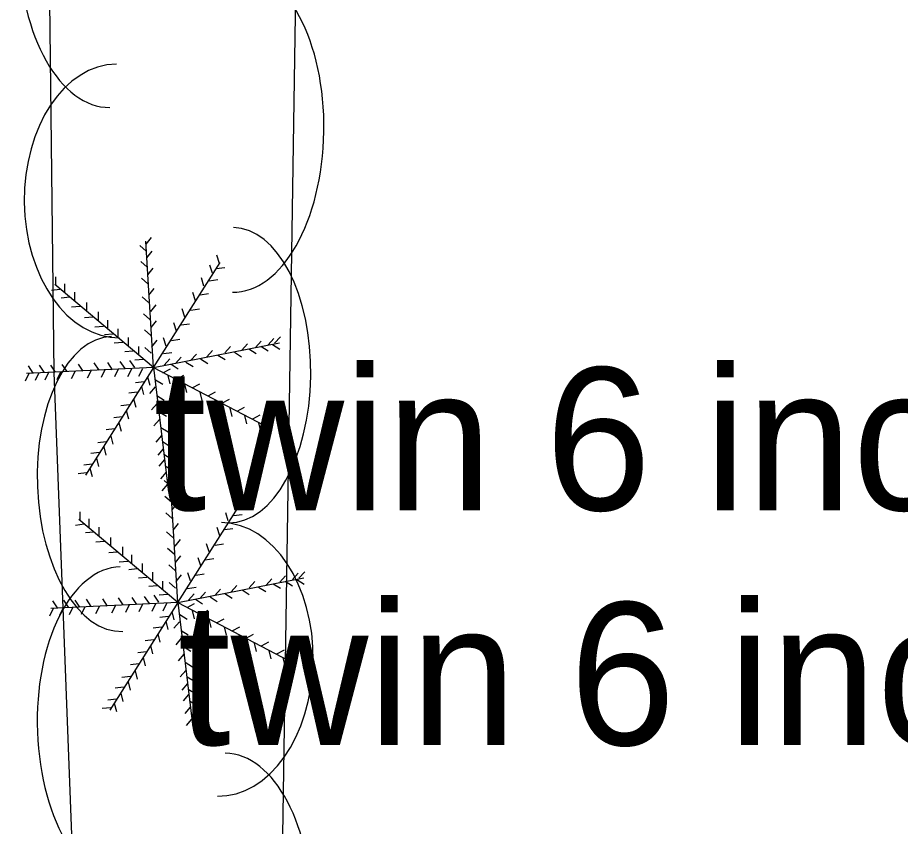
# Model space of a CAD drawing. Extents: x 1802180 to 1804859, y 572524 to 575172.
# Drawn here: x 1803790.5 to 1803821.48, y 573997.7 to 574026.06 of the extents above; entities that cross this region are included whole.
import ezdxf

# ---------------------------------------------------------------- set-up
doc = ezdxf.new("R2010")
doc.units = 0
doc.layers.add('S_TREE', color=7, linetype='Continuous')
doc.layers.add('S_TREE_ANNOT', color=7, linetype='Continuous')

msp = doc.modelspace()

# ---------------------------------------------------------------- linework, layer by layer
at = {"layer": 'S_TREE'}
for p, q in [((1803795.009, 574018.115), (1803795.197, 574018.348)), ((1803795.012, 574017.868), (1803794.788, 574018.067)), ((1803795.267, 574013.787), (1803794.999, 574018.223)), ((1803795.038, 574017.637), (1803795.227, 574017.871)), ((1803797.583, 574017.439), (1803797.494, 574017.726)), ((1803795.045, 574017.304), (1803794.82, 574017.503)), ((1803795.267, 574013.787), (1803797.609, 574017.471)), ((1803797.338, 574017.097), (1803797.249, 574017.384)), ((1803795.07, 574017.037), (1803795.259, 574017.271)), ((1803797.474, 574017.259), (1803797.77, 574017.303)), ((1803791.841, 574016.671), (1803791.841, 574016.971)), ((1803795.074, 574016.73), (1803794.849, 574016.928)), ((1803797.041, 574016.646), (1803796.952, 574016.932)), ((1803797.228, 574016.833), (1803797.525, 574016.877)), ((1803791.983, 574016.53), (1803791.686, 574016.489)), ((1803795.267, 574013.787), (1803791.803, 574016.697)), ((1803792.157, 574016.42), (1803792.157, 574016.72)), ((1803795.109, 574016.328), (1803795.297, 574016.561)), ((1803792.332, 574016.252), (1803792.033, 574016.228)), ((1803792.512, 574016.13), (1803792.512, 574016.43)), ((1803795.099, 574016.071), (1803794.875, 574016.27)), ((1803796.745, 574016.13), (1803796.655, 574016.416)), ((1803796.906, 574016.342), (1803797.203, 574016.386)), ((1803792.693, 574015.93), (1803792.394, 574015.905)), ((1803792.925, 574015.768), (1803792.925, 574016.068)), ((1803795.174, 574015.76), (1803795.362, 574015.993)), ((1803796.37, 574015.562), (1803796.281, 574015.848)), ((1803796.583, 574015.8), (1803796.88, 574015.844)), ((1803793.151, 574015.555), (1803792.852, 574015.531)), ((1803793.338, 574015.439), (1803793.338, 574015.739)), ((1803795.138, 574015.478), (1803794.914, 574015.677)), ((1803793.512, 574015.226), (1803793.213, 574015.202)), ((1803793.661, 574015.155), (1803793.661, 574015.455)), ((1803795.187, 574015.192), (1803795.375, 574015.426)), ((1803796.074, 574015.071), (1803795.984, 574015.358)), ((1803796.235, 574015.284), (1803796.532, 574015.328)), ((1803793.848, 574014.962), (1803793.549, 574014.938)), ((1803794.028, 574014.852), (1803794.028, 574015.152)), ((1803795.177, 574014.91), (1803794.952, 574015.109)), ((1803794.19, 574014.665), (1803793.891, 574014.641)), ((1803794.396, 574014.549), (1803794.396, 574014.849)), ((1803795.212, 574014.521), (1803795.401, 574014.755)), ((1803795.267, 574013.787), (1803799.688, 574014.654)), ((1803795.712, 574014.542), (1803795.623, 574014.829)), ((1803795.899, 574014.742), (1803796.196, 574014.786)), ((1803798.366, 574014.395), (1803798.568, 574014.617)), ((1803798.85, 574014.498), (1803799.052, 574014.72)), ((1803799.295, 574014.589), (1803799.497, 574014.811)), ((1803799.448, 574014.594), (1803799.701, 574014.433)), ((1803799.521, 574014.64), (1803799.723, 574014.862)), ((1803794.557, 574014.368), (1803794.258, 574014.344)), ((1803794.751, 574014.233), (1803794.751, 574014.533)), ((1803795.19, 574014.291), (1803794.965, 574014.49)), ((1803795.616, 574014.278), (1803795.912, 574014.322)), ((1803797.14, 574014.163), (1803797.342, 574014.385)), ((1803797.773, 574014.305), (1803797.974, 574014.527)), ((1803798.106, 574014.329), (1803798.359, 574014.169)), ((1803798.616, 574014.446), (1803798.869, 574014.285)), ((1803799.041, 574014.536), (1803799.295, 574014.375)), ((1803794.274, 574013.753), (1803794.105, 574014.001)), ((1803794.609, 574013.792), (1803794.441, 574014.04)), ((1803794.919, 574014.071), (1803794.62, 574014.047)), ((1803795.644, 574013.873), (1803795.845, 574014.095)), ((1803796.044, 574013.931), (1803796.245, 574014.153)), ((1803796.403, 574013.981), (1803796.656, 574013.821)), ((1803796.573, 574014.034), (1803796.774, 574014.256)), ((1803796.919, 574014.097), (1803797.172, 574013.937)), ((1803797.525, 574014.226), (1803797.779, 574014.066)), ((1803795.267, 574013.787), (1803790.815, 574013.576)), ((1803791.048, 574013.598), (1803790.88, 574013.847)), ((1803791.435, 574013.624), (1803791.267, 574013.872)), ((1803791.835, 574013.624), (1803791.667, 574013.872)), ((1803792.235, 574013.65), (1803792.067, 574013.898)), ((1803792.803, 574013.663), (1803792.634, 574013.911)), ((1803795.267, 574013.787), (1803792.886, 574010.013)), ((1803793.08, 574013.684), (1803792.946, 574013.416)), ((1803793.358, 574013.702), (1803793.189, 574013.95)), ((1803793.564, 574013.704), (1803793.43, 574013.435)), ((1803793.835, 574013.714), (1803793.667, 574013.963)), ((1803794.035, 574013.729), (1803793.901, 574013.461)), ((1803794.493, 574013.736), (1803794.359, 574013.468)), ((1803794.88, 574013.749), (1803794.746, 574013.48)), ((1803795.267, 574013.787), (1803799.183, 574011.742)), ((1803795.267, 574013.787), (1803795.798, 574009.415)), ((1803795.596, 574013.607), (1803795.862, 574013.747)), ((1803795.886, 574013.904), (1803796.14, 574013.743)), ((1803790.899, 574013.575), (1803790.765, 574013.306)), ((1803791.248, 574013.6), (1803791.114, 574013.332)), ((1803791.59, 574013.62), (1803791.455, 574013.351)), ((1803792.009, 574013.633), (1803791.875, 574013.364)), ((1803792.519, 574013.659), (1803792.385, 574013.39)), ((1803795.061, 574013.465), (1803795.136, 574013.175)), ((1803795.345, 574013.362), (1803795.601, 574013.206)), ((1803795.777, 574013.51), (1803795.848, 574013.219)), ((1803796.074, 574013.381), (1803796.339, 574013.521)), ((1803794.938, 574013.291), (1803794.64, 574013.257)), ((1803794.848, 574013.129), (1803794.923, 574012.839)), ((1803795.329, 574013.112), (1803795.133, 574012.884)), ((1803796.357, 574013.207), (1803796.428, 574012.915)), ((1803796.628, 574013.078), (1803796.894, 574013.218)), ((1803794.699, 574012.923), (1803794.401, 574012.889)), ((1803795.383, 574012.807), (1803795.64, 574012.651)), ((1803796.893, 574012.929), (1803796.964, 574012.638)), ((1803797.183, 574012.794), (1803797.449, 574012.934)), ((1803794.422, 574012.478), (1803794.124, 574012.444)), ((1803794.57, 574012.691), (1803794.646, 574012.4)), ((1803795.393, 574012.531), (1803795.197, 574012.304)), ((1803797.416, 574012.658), (1803797.486, 574012.367)), ((1803797.667, 574012.536), (1803797.933, 574012.676)), ((1803794.312, 574012.278), (1803794.388, 574011.988)), ((1803795.467, 574012.239), (1803795.723, 574012.083)), ((1803797.951, 574012.362), (1803798.022, 574012.07)), ((1803798.203, 574012.265), (1803798.468, 574012.405)), ((1803798.751, 574011.988), (1803799.016, 574012.127)), ((1803794.17, 574012.058), (1803793.872, 574012.025)), ((1803794.054, 574011.852), (1803794.13, 574011.562)), ((1803795.477, 574011.97), (1803795.281, 574011.742)), ((1803798.467, 574012.104), (1803798.538, 574011.812)), ((1803798.957, 574011.852), (1803799.028, 574011.561)), ((1803799.145, 574011.781), (1803799.41, 574011.921)), ((1803793.906, 574011.639), (1803793.608, 574011.605)), ((1803795.532, 574011.691), (1803795.788, 574011.535)), ((1803793.609, 574011.188), (1803793.311, 574011.154)), ((1803793.77, 574011.388), (1803793.846, 574011.097)), ((1803795.548, 574011.402), (1803795.352, 574011.175)), ((1803793.525, 574011.007), (1803793.601, 574010.717)), ((1803795.613, 574010.944), (1803795.417, 574010.717)), ((1803795.603, 574011.181), (1803795.859, 574011.025)), ((1803793.37, 574010.813), (1803793.072, 574010.779)), ((1803793.267, 574010.607), (1803793.343, 574010.317)), ((1803795.635, 574010.749), (1803795.891, 574010.593)), ((1803793.119, 574010.4), (1803792.821, 574010.367)), ((1803793.041, 574010.258), (1803793.117, 574009.968)), ((1803795.651, 574010.563), (1803795.455, 574010.336)), ((1803795.68, 574010.342), (1803795.936, 574010.186)), ((1803792.919, 574010.097), (1803792.621, 574010.063)), ((1803795.709, 574010.118), (1803795.513, 574009.891)), ((1803796.119, 574005.551), (1803795.85, 574009.987)), ((1803795.86, 574009.879), (1803796.049, 574010.112)), ((1803795.755, 574009.699), (1803795.559, 574009.471)), ((1803795.864, 574009.632), (1803795.639, 574009.831)), ((1803795.745, 574009.878), (1803796.001, 574009.722)), ((1803795.783, 574009.536), (1803796.04, 574009.38)), ((1803795.889, 574009.401), (1803796.078, 574009.635)), ((1803798.435, 574009.203), (1803798.345, 574009.489)), ((1803795.896, 574009.067), (1803795.671, 574009.266)), ((1803795.922, 574008.801), (1803796.11, 574009.035)), ((1803796.119, 574005.551), (1803798.46, 574009.235)), ((1803798.189, 574008.861), (1803798.1, 574009.147)), ((1803798.325, 574009.022), (1803798.622, 574009.066)), ((1803792.693, 574008.435), (1803792.693, 574008.735)), ((1803796.119, 574005.551), (1803792.654, 574008.461)), ((1803793.009, 574008.184), (1803793.009, 574008.484)), ((1803795.925, 574008.493), (1803795.7, 574008.692)), ((1803797.893, 574008.409), (1803797.803, 574008.696)), ((1803798.08, 574008.596), (1803798.377, 574008.64)), ((1803792.835, 574008.293), (1803792.537, 574008.253)), ((1803793.364, 574007.893), (1803793.364, 574008.193)), ((1803795.96, 574008.091), (1803796.149, 574008.325)), ((1803797.596, 574007.893), (1803797.507, 574008.18)), ((1803797.757, 574008.106), (1803798.054, 574008.15)), ((1803793.183, 574008.016), (1803792.884, 574007.992)), ((1803793.777, 574007.532), (1803793.777, 574007.832)), ((1803795.951, 574007.835), (1803795.726, 574008.034)), ((1803793.544, 574007.693), (1803793.245, 574007.669)), ((1803794.189, 574007.203), (1803794.189, 574007.503)), ((1803796.025, 574007.524), (1803796.213, 574007.757)), ((1803797.222, 574007.325), (1803797.133, 574007.612)), ((1803797.435, 574007.564), (1803797.731, 574007.608)), ((1803794.002, 574007.319), (1803793.703, 574007.295)), ((1803794.512, 574006.919), (1803794.512, 574007.219)), ((1803795.989, 574007.242), (1803795.765, 574007.44)), ((1803796.038, 574006.956), (1803796.226, 574007.189)), ((1803794.364, 574006.99), (1803794.065, 574006.966)), ((1803794.88, 574006.616), (1803794.88, 574006.916)), ((1803796.028, 574006.674), (1803795.804, 574006.873)), ((1803796.925, 574006.835), (1803796.836, 574007.122)), ((1803797.086, 574007.048), (1803797.383, 574007.092)), ((1803794.699, 574006.725), (1803794.4, 574006.701)), ((1803795.248, 574006.313), (1803795.248, 574006.613)), ((1803796.564, 574006.306), (1803796.474, 574006.592)), ((1803796.751, 574006.506), (1803797.048, 574006.55)), ((1803800.147, 574006.352), (1803800.348, 574006.574)), ((1803800.372, 574006.404), (1803800.574, 574006.626)), ((1803795.041, 574006.429), (1803794.742, 574006.404)), ((1803795.602, 574005.996), (1803795.602, 574006.296)), ((1803796.041, 574006.054), (1803795.816, 574006.253)), ((1803796.064, 574006.285), (1803796.252, 574006.518)), ((1803796.119, 574005.551), (1803800.539, 574006.418)), ((1803798.624, 574006.068), (1803798.826, 574006.29)), ((1803799.218, 574006.159), (1803799.419, 574006.381)), ((1803799.701, 574006.262), (1803799.903, 574006.484)), ((1803799.893, 574006.3), (1803800.146, 574006.139)), ((1803800.299, 574006.358), (1803800.553, 574006.197)), ((1803795.409, 574006.132), (1803795.11, 574006.108)), ((1803796.467, 574006.042), (1803796.764, 574006.086)), ((1803797.424, 574005.797), (1803797.626, 574006.019)), ((1803797.992, 574005.927), (1803798.194, 574006.149)), ((1803798.377, 574005.99), (1803798.63, 574005.829)), ((1803798.957, 574006.093), (1803799.211, 574005.933)), ((1803799.467, 574006.209), (1803799.72, 574006.049)), ((1803792.287, 574005.388), (1803792.118, 574005.636)), ((1803792.687, 574005.388), (1803792.518, 574005.636)), ((1803793.087, 574005.414), (1803792.918, 574005.662)), ((1803793.654, 574005.427), (1803793.486, 574005.675)), ((1803794.209, 574005.465), (1803794.041, 574005.713)), ((1803794.687, 574005.478), (1803794.518, 574005.726)), ((1803795.125, 574005.517), (1803794.957, 574005.765)), ((1803795.461, 574005.556), (1803795.292, 574005.804)), ((1803795.77, 574005.835), (1803795.471, 574005.811)), ((1803796.495, 574005.636), (1803796.697, 574005.858)), ((1803796.738, 574005.667), (1803796.991, 574005.507)), ((1803796.895, 574005.694), (1803797.097, 574005.916)), ((1803797.254, 574005.745), (1803797.507, 574005.584)), ((1803797.77, 574005.861), (1803798.024, 574005.7)), ((1803791.751, 574005.338), (1803791.617, 574005.07)), ((1803796.119, 574005.551), (1803791.666, 574005.339)), ((1803791.899, 574005.362), (1803791.731, 574005.61)), ((1803792.099, 574005.364), (1803791.965, 574005.096)), ((1803792.441, 574005.383), (1803792.307, 574005.115)), ((1803792.86, 574005.396), (1803792.726, 574005.128)), ((1803793.37, 574005.422), (1803793.236, 574005.154)), ((1803796.119, 574005.551), (1803793.738, 574001.777)), ((1803793.931, 574005.448), (1803793.797, 574005.18)), ((1803794.415, 574005.467), (1803794.281, 574005.199)), ((1803794.886, 574005.493), (1803794.752, 574005.225)), ((1803795.344, 574005.5), (1803795.21, 574005.231)), ((1803795.731, 574005.513), (1803795.597, 574005.244)), ((1803796.119, 574005.551), (1803800.035, 574003.506)), ((1803796.119, 574005.551), (1803796.65, 574001.178)), ((1803796.448, 574005.371), (1803796.713, 574005.51)), ((1803795.789, 574005.054), (1803795.491, 574005.021)), ((1803795.912, 574005.229), (1803795.988, 574004.938)), ((1803796.196, 574005.125), (1803796.452, 574004.969)), ((1803796.628, 574005.274), (1803796.699, 574004.982)), ((1803796.925, 574005.145), (1803797.19, 574005.285)), ((1803795.551, 574004.687), (1803795.253, 574004.653)), ((1803795.699, 574004.893), (1803795.775, 574004.603)), ((1803796.18, 574004.875), (1803795.984, 574004.648)), ((1803797.209, 574004.971), (1803797.28, 574004.679)), ((1803797.48, 574004.842), (1803797.745, 574004.981)), ((1803797.744, 574004.693), (1803797.815, 574004.402)), ((1803798.035, 574004.558), (1803798.3, 574004.698)), ((1803795.422, 574004.454), (1803795.497, 574004.164)), ((1803796.235, 574004.571), (1803796.491, 574004.415)), ((1803798.267, 574004.422), (1803798.338, 574004.131)), ((1803798.519, 574004.3), (1803798.784, 574004.44)), ((1803795.273, 574004.242), (1803794.975, 574004.208)), ((1803796.245, 574004.295), (1803796.049, 574004.067)), ((1803798.802, 574004.125), (1803798.873, 574003.834)), ((1803799.054, 574004.029), (1803799.319, 574004.169)), ((1803795.022, 574003.822), (1803794.724, 574003.788)), ((1803795.164, 574004.042), (1803795.239, 574003.751)), ((1803796.318, 574004.003), (1803796.575, 574003.847)), ((1803799.319, 574003.867), (1803799.389, 574003.576)), ((1803799.602, 574003.751), (1803799.868, 574003.891)), ((1803794.906, 574003.616), (1803794.981, 574003.325)), ((1803796.328, 574003.733), (1803796.132, 574003.506)), ((1803796.383, 574003.454), (1803796.639, 574003.298)), ((1803799.809, 574003.616), (1803799.88, 574003.324)), ((1803799.996, 574003.545), (1803800.261, 574003.685)), ((1803794.757, 574003.403), (1803794.459, 574003.369)), ((1803794.622, 574003.151), (1803794.697, 574002.861)), ((1803796.399, 574003.165), (1803796.203, 574002.938)), ((1803794.46, 574002.951), (1803794.162, 574002.917)), ((1803796.454, 574002.945), (1803796.71, 574002.789)), ((1803794.222, 574002.577), (1803793.924, 574002.543)), ((1803794.377, 574002.771), (1803794.452, 574002.48)), ((1803796.464, 574002.707), (1803796.268, 574002.48)), ((1803794.118, 574002.371), (1803794.194, 574002.08)), ((1803796.503, 574002.327), (1803796.307, 574002.1)), ((1803796.486, 574002.512), (1803796.742, 574002.356)), ((1803793.97, 574002.164), (1803793.672, 574002.13)), ((1803793.893, 574002.022), (1803793.968, 574001.732)), ((1803796.531, 574002.106), (1803796.788, 574001.95)), ((1803793.77, 574001.861), (1803793.472, 574001.827)), ((1803796.561, 574001.882), (1803796.365, 574001.654)), ((1803796.596, 574001.641), (1803796.852, 574001.486)), ((1803796.606, 574001.462), (1803796.41, 574001.235)), ((1803796.635, 574001.3), (1803796.891, 574001.144))]:
    msp.add_line(p, q, dxfattribs=at)
msp.add_lwpolyline([(1803793.843, 573959.789), (1803791.788, 574013.617), (1803791.221, 574061.644), (1803792.664, 574063.159), (1803795.35, 574063.66), (1803798.475, 574062.819), (1803800.755, 574059.445), (1803799.258, 573962.566), (1803799.169, 573959.445), (1803797.457, 573958.09), (1803793.843, 573959.789)], dxfattribs=at)
for centre, major_axis, ratio in [((1803793.665, 574028.592), (0.067, -5.682), 0.55008), ((1803798.124, 574022.11), (0.088, 5.681), 0.55008), ((1803794.023, 574019.631), (0.057, -4.798), 0.685311), ((1803797.991, 574013.525), (0.08, 5.176), 0.540699), ((1803793.992, 574009.708), (0.197, -5.173), 0.540699), ((1803797.584, 574003.554), (0.074, 4.797), 0.685311), ((1803794.32, 574001.128), (0.217, -5.678), 0.55008), ((1803797.698, 573994.586), (0.088, 5.681), 0.55008)]:
    msp.add_ellipse(centre, major_axis=major_axis, ratio=ratio, start_param=3.141593, end_param=6.283185, dxfattribs=at)

# ---------------------------------------------------------------- texts
at = {"layer": 'S_TREE_ANNOT'}
for p in [(1803795.267, 574008.787), (1803796.119, 574000.551)]:
    msp.add_text('twin 6 inch cedar', height=5, dxfattribs=at).set_placement(p)

doc.saveas('drawing.dxf')
